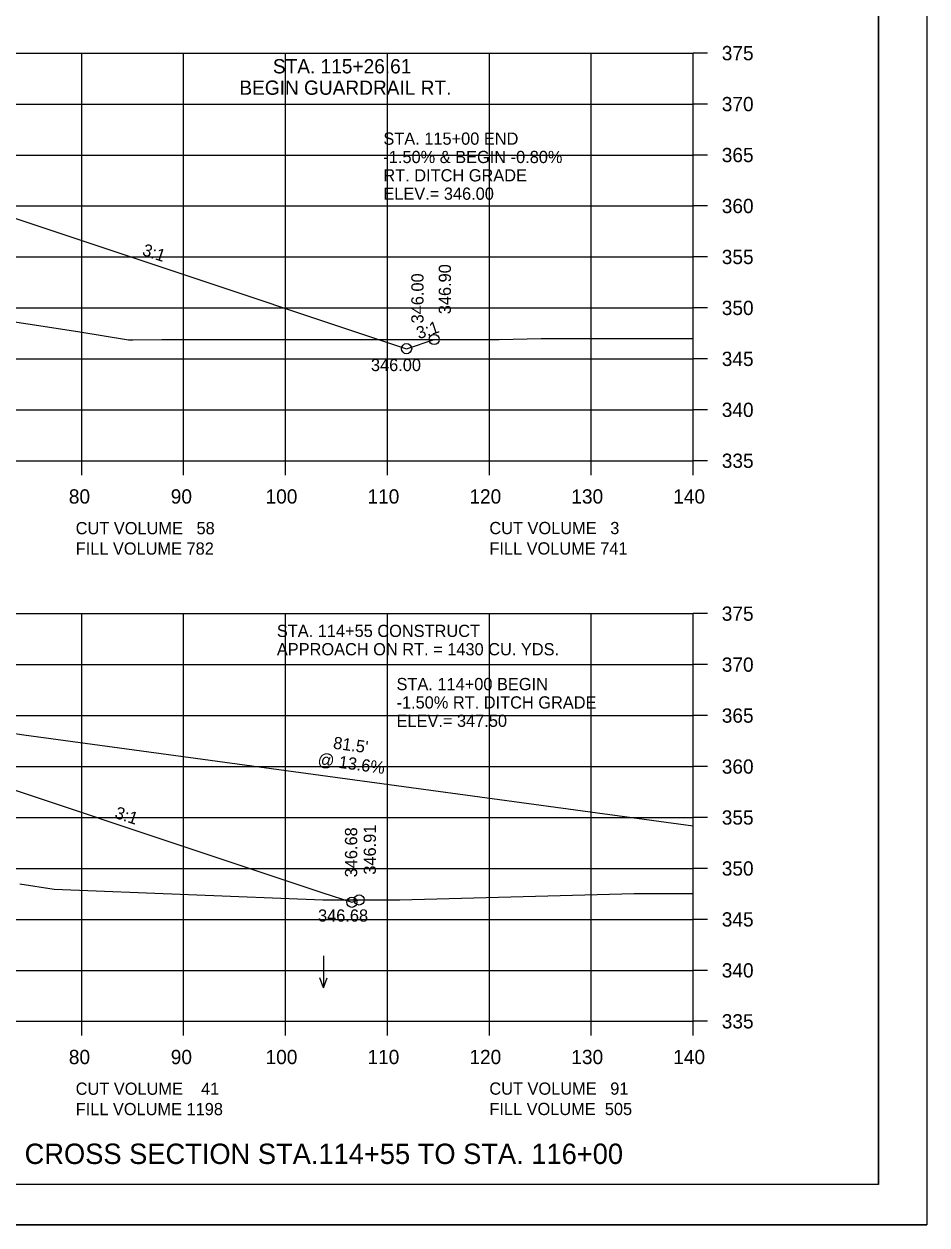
# Model space of a CAD drawing. Extents: x 1374859 to 1376773, y 382242 to 389804.
# Drawn here: x 1376684.8 to 1376773.4, y 383308.4 to 383426.3 of the extents above; entities that cross this region are included whole.
import ezdxf

# ---------------------------------------------------------------- set-up
doc = ezdxf.new("R2010")
doc.units = 0
for name, color, linetype in [('R_Axis', 7, 'Continuous'), ('R_Axis Annot', 7, 'Continuous'), ('R_Border', 7, 'Continuous'), ('R_Detour Annot', 7, 'Continuous'), ('R_Draft', 7, 'Continuous'), ('R_Drive', 7, 'Continuous'), ('R_Exist Surface', 7, 'Continuous'), ('R_Fin Surface', 7, 'Continuous'), ('R_Grid', 7, 'Continuous'), ('R_No Plot', 7, 'Continuous'), ('R_Water Annot', 7, 'Continuous'), ('R_Xsect Elev', 7, 'Continuous'), ('R_Xsect Slope', 7, 'Continuous')]:
    doc.layers.add(name, color=color, linetype=linetype)

msp = doc.modelspace()

# ---------------------------------------------------------------- linework, layer by layer
at = {"layer": 'R_Axis'}
for p, q in [((1376750.45, 383383.41), (1376750.45, 383423.41)), ((1376751.85, 383423.41), (1376750.45, 383423.41)), ((1376751.85, 383418.41), (1376750.45, 383418.41)), ((1376751.85, 383413.41), (1376750.45, 383413.41)), ((1376751.85, 383408.41), (1376750.45, 383408.41)), ((1376751.85, 383403.41), (1376750.45, 383403.41)), ((1376751.85, 383398.41), (1376750.45, 383398.41)), ((1376751.85, 383393.41), (1376750.45, 383393.41)), ((1376751.85, 383388.41), (1376750.45, 383388.41)), ((1376470.45, 383383.41), (1376750.45, 383383.41)), ((1376690.45, 383382.01), (1376690.45, 383383.41)), ((1376700.45, 383382.01), (1376700.45, 383383.41)), ((1376710.45, 383382.01), (1376710.45, 383383.41)), ((1376720.45, 383382.01), (1376720.45, 383383.41)), ((1376730.45, 383382.01), (1376730.45, 383383.41)), ((1376740.45, 383382.01), (1376740.45, 383383.41)), ((1376750.45, 383382.01), (1376750.45, 383383.41)), ((1376751.85, 383383.41), (1376750.45, 383383.41)), ((1376750.45, 383328.41), (1376750.45, 383368.41)), ((1376751.85, 383368.41), (1376750.45, 383368.41)), ((1376751.85, 383363.41), (1376750.45, 383363.41)), ((1376751.85, 383358.41), (1376750.45, 383358.41)), ((1376751.85, 383353.41), (1376750.45, 383353.41)), ((1376751.85, 383348.41), (1376750.45, 383348.41)), ((1376751.85, 383343.41), (1376750.45, 383343.41)), ((1376751.85, 383338.41), (1376750.45, 383338.41)), ((1376751.85, 383333.41), (1376750.45, 383333.41)), ((1376470.45, 383328.41), (1376750.45, 383328.41)), ((1376690.45, 383327.01), (1376690.45, 383328.41)), ((1376700.45, 383327.01), (1376700.45, 383328.41)), ((1376710.45, 383327.01), (1376710.45, 383328.41)), ((1376720.45, 383327.01), (1376720.45, 383328.41)), ((1376730.45, 383327.01), (1376730.45, 383328.41)), ((1376740.45, 383327.01), (1376740.45, 383328.41)), ((1376750.45, 383327.01), (1376750.45, 383328.41)), ((1376751.85, 383328.41), (1376750.45, 383328.41))]:
    msp.add_line(p, q, dxfattribs=at)
at = {"layer": 'R_Border'}
for q in [(1376768.63, 383517.87), (1376452.45, 383312.41)]:
    msp.add_line((1376768.63, 383312.41), q, dxfattribs=at)
at = {"layer": 'R_Drive'}
for p, q in [((1376674.9, 383357.95), (1376684.79, 383356.53)), ((1376684.79, 383356.53), (1376750.45, 383347.58))]:
    msp.add_line(p, q, dxfattribs=at)
at = {"layer": 'R_Exist Surface'}
for points in [[(1376675.32, 383398.36), (1376690.06, 383396.08), (1376695.04, 383395.29), (1376695.46, 383395.29), (1376698.33, 383395.31), (1376731.4, 383395.31), (1376735.53, 383395.42), (1376750.45, 383395.4)], [(1376684.38, 383341.9), (1376687.75, 383341.38), (1376714.12, 383340.32), (1376721.67, 383340.32), (1376744.66, 383340.96), (1376750.45, 383340.95)]]:
    msp.add_lwpolyline(points, dxfattribs=at)
at = {"layer": 'R_Fin Surface'}
for points in [[(1376496.28, 383394.2), (1376503.61, 383391.75), (1376550.97, 383407.54), (1376562.27, 383409.42), (1376572.97, 383411.21), (1376580.97, 383411.61), (1376610.47, 383413.07), (1376639.97, 383414.54), (1376650.7, 383415.08), (1376664.32, 383412.8), (1376669.97, 383411.86), (1376722.33, 383394.41), (1376725.03, 383395.31)], [(1376551.6, 383352.61), (1376562.81, 383354.48), (1376563.4, 383354.58), (1376572.95, 383356.17), (1376580.5, 383356.49), (1376580.95, 383356.51), (1376582.59, 383356.59), (1376610.45, 383357.79), (1376638.27, 383358.99), (1376639.95, 383359.07), (1376640.4, 383359.09), (1376647.95, 383359.42), (1376659.24, 383357.54), (1376659.93, 383357.42), (1376669.4, 383355.84), (1376669.95, 383355.75), (1376714.12, 383341.03), (1376716.95, 383340.09), (1376717.56, 383340.29), (1376717.67, 383340.32)]]:
    msp.add_lwpolyline(points, dxfattribs=at)
at = {"layer": 'R_Grid'}
for p, q in [((1376470.45, 383423.41), (1376750.45, 383423.41)), ((1376690.45, 383383.41), (1376690.45, 383423.41)), ((1376700.45, 383383.41), (1376700.45, 383423.41)), ((1376710.45, 383383.41), (1376710.45, 383423.41)), ((1376720.45, 383383.41), (1376720.45, 383423.41)), ((1376730.45, 383383.41), (1376730.45, 383423.41)), ((1376740.45, 383383.41), (1376740.45, 383423.41)), ((1376750.45, 383383.41), (1376750.45, 383423.41)), ((1376470.45, 383418.41), (1376750.45, 383418.41)), ((1376470.45, 383413.41), (1376750.45, 383413.41)), ((1376470.45, 383408.41), (1376750.45, 383408.41)), ((1376470.45, 383403.41), (1376750.45, 383403.41)), ((1376470.45, 383398.41), (1376750.45, 383398.41)), ((1376470.45, 383393.41), (1376750.45, 383393.41)), ((1376470.45, 383388.41), (1376750.45, 383388.41)), ((1376470.45, 383383.41), (1376750.45, 383383.41)), ((1376470.45, 383368.41), (1376750.45, 383368.41)), ((1376690.45, 383328.41), (1376690.45, 383368.41)), ((1376700.45, 383328.41), (1376700.45, 383368.41)), ((1376710.45, 383328.41), (1376710.45, 383368.41)), ((1376720.45, 383328.41), (1376720.45, 383368.41)), ((1376730.45, 383328.41), (1376730.45, 383368.41)), ((1376740.45, 383328.41), (1376740.45, 383368.41)), ((1376750.45, 383328.41), (1376750.45, 383368.41)), ((1376470.45, 383363.41), (1376750.45, 383363.41)), ((1376470.45, 383358.41), (1376750.45, 383358.41)), ((1376470.45, 383353.41), (1376750.45, 383353.41)), ((1376470.45, 383348.41), (1376750.45, 383348.41)), ((1376470.45, 383343.41), (1376750.45, 383343.41)), ((1376470.45, 383338.41), (1376750.45, 383338.41)), ((1376470.45, 383333.41), (1376750.45, 383333.41)), ((1376470.45, 383328.41), (1376750.45, 383328.41))]:
    msp.add_line(p, q, dxfattribs=at)
at = {"layer": 'R_No Plot'}
msp.add_line((1376440.05, 383308.43), (1376773.38, 383308.43), dxfattribs=at)
for points in [[(1376440.04, 383521.76), (1376773.38, 383521.76), (1376773.38, 383308.43), (1376440.04, 383308.43)], [(1376686.37, 383517.87), (1376686.37, 383507.99), (1376722.1, 383507.99), (1376722.1, 383505.07), (1376745.3, 383505.07), (1376745.3, 383480.74), (1376768.63, 383480.74), (1376768.63, 383312.41), (1376452.45, 383312.41), (1376452.45, 383517.87)]]:
    msp.add_lwpolyline(points, close=True, dxfattribs=at)
for centre in [(1376725.03, 383395.31), (1376722.33, 383394.41), (1376716.95, 383340.09), (1376717.67, 383340.32)]:
    msp.add_circle(centre, 0.5, dxfattribs=at)
at = {"layer": 'R_Water Annot'}
for p, q in [((1376714.17, 383334.85), (1376714.17, 383331.7)), ((1376714.17, 383331.7), (1376713.82, 383332.67)), ((1376714.17, 383331.7), (1376714.52, 383332.67))]:
    msp.add_line(p, q, dxfattribs=at)

# ---------------------------------------------------------------- texts
at = {"layer": 'R_Axis Annot'}
for s, height, p in [('375', 1.4, (1376753.25, 383422.71)), ('370', 1.4, (1376753.25, 383417.71)), ('365', 1.4, (1376753.25, 383412.71)), ('360', 1.4, (1376753.25, 383407.71)), ('355', 1.4, (1376753.25, 383402.71)), ('350', 1.4, (1376753.25, 383397.71)), ('345', 1.4, (1376753.25, 383392.71)), ('340', 1.4, (1376753.25, 383387.71)), ('335', 1.4, (1376753.25, 383382.71)), ('80', 1.4, (1376689.19, 383379.21)), ('90', 1.4, (1376699.19, 383379.21)), ('100', 1.4, (1376708.49, 383379.21)), ('110', 1.4, (1376718.49, 383379.21)), ('120', 1.4, (1376728.49, 383379.21)), ('130', 1.4, (1376738.49, 383379.21)), ('140', 1.4, (1376748.49, 383379.21)), ('CUT VOLUME   58', 1.2, (1376689.86, 383376.2)), ('CUT VOLUME   3', 1.2, (1376730.45, 383376.21)), ('FILL VOLUME 782', 1.2, (1376689.86, 383374.2)), ('FILL VOLUME 741', 1.2, (1376730.45, 383374.21)), ('375', 1.4, (1376753.25, 383367.71)), ('370', 1.4, (1376753.25, 383362.71)), ('365', 1.4, (1376753.25, 383357.71)), ('360', 1.4, (1376753.25, 383352.71)), ('355', 1.4, (1376753.25, 383347.71)), ('350', 1.4, (1376753.25, 383342.71)), ('345', 1.4, (1376753.25, 383337.71)), ('340', 1.4, (1376753.25, 383332.71)), ('335', 1.4, (1376753.25, 383327.71)), ('80', 1.4, (1376689.19, 383324.21)), ('90', 1.4, (1376699.19, 383324.21)), ('100', 1.4, (1376708.49, 383324.21)), ('110', 1.4, (1376718.49, 383324.21)), ('120', 1.4, (1376728.49, 383324.21)), ('130', 1.4, (1376738.49, 383324.21)), ('140', 1.4, (1376748.49, 383324.21)), ('CUT VOLUME    41', 1.2, (1376689.86, 383321.2)), ('CUT VOLUME   91', 1.2, (1376730.45, 383321.21)), ('FILL VOLUME 1198', 1.2, (1376689.86, 383319.2)), ('FILL VOLUME  505', 1.2, (1376730.45, 383319.21))]:
    msp.add_text(s, height=height, dxfattribs=at).set_placement(p)
at = {"layer": 'R_Detour Annot'}
for s, p in [('STA. 115+00 END', (1376720.05, 383414.42)), ('-1.50% & BEGIN -0.80%', (1376720.05, 383412.62)), ('RT. DITCH GRADE', (1376720.05, 383410.82)), ('ELEV.= 346.00', (1376720.05, 383409.02)), ('STA. 114+00 BEGIN', (1376721.34, 383360.9)), ('-1.50% RT. DITCH GRADE', (1376721.34, 383359.1)), ('ELEV.= 347.50', (1376721.34, 383357.3))]:
    msp.add_text(s, height=1.2, dxfattribs=at).set_placement(p)
at = {"layer": 'R_Draft'}
msp.add_text('CROSS SECTION STA.114+55 TO STA. 116+00', height=2, dxfattribs=at).set_placement((1376684.85, 383314.41))
at = {"layer": 'R_Drive'}
for s, p in [('STA. 115+26.61', (1376709.21, 383421.42)), ('BEGIN GUARDRAIL RT.', (1376705.92, 383419.32))]:
    msp.add_text(s, height=1.4, dxfattribs=at).set_placement(p)
at = {"layer": 'R_Water Annot'}
for s, p in [('STA. 114+55 CONSTRUCT', (1376709.6, 383366.12)), ('APPROACH ON RT. = 1430 CU. YDS.', (1376709.6, 383364.32))]:
    msp.add_text(s, height=1.2, dxfattribs=at).set_placement(p)
at = {"layer": 'R_Xsect Elev'}
for s, rotation, p in [('346.90', 90, (1376726.68, 383397.79)), ('346.00', 90, (1376723.99, 383396.89)), ("81.5'", 352.2315, (1376715.07, 383355.17)), ('@ 13.6%', 352.2315, (1376713.55, 383353.57)), ('346.68', 90, (1376717.48, 383342.54)), ('346.91', 90, (1376719.32, 383342.8))]:
    msp.add_text(s, height=1.2, rotation=rotation, dxfattribs=at).set_placement(p)
for s, p in [('346.00', (1376718.83, 383392.21)), ('346.68', (1376713.64, 383338.19))]:
    msp.add_text(s, height=1.2, dxfattribs=at).set_placement(p)
at = {"layer": 'R_Xsect Slope'}
for rotation, p in [(341.5651, (1376696.31, 383403.61)), (18.4349, (1376723.52, 383395.33)), (341.5649, (1376693.61, 383348.39))]:
    msp.add_text('3:1', height=1.2, rotation=rotation, dxfattribs=at).set_placement(p)

doc.saveas('drawing.dxf')
